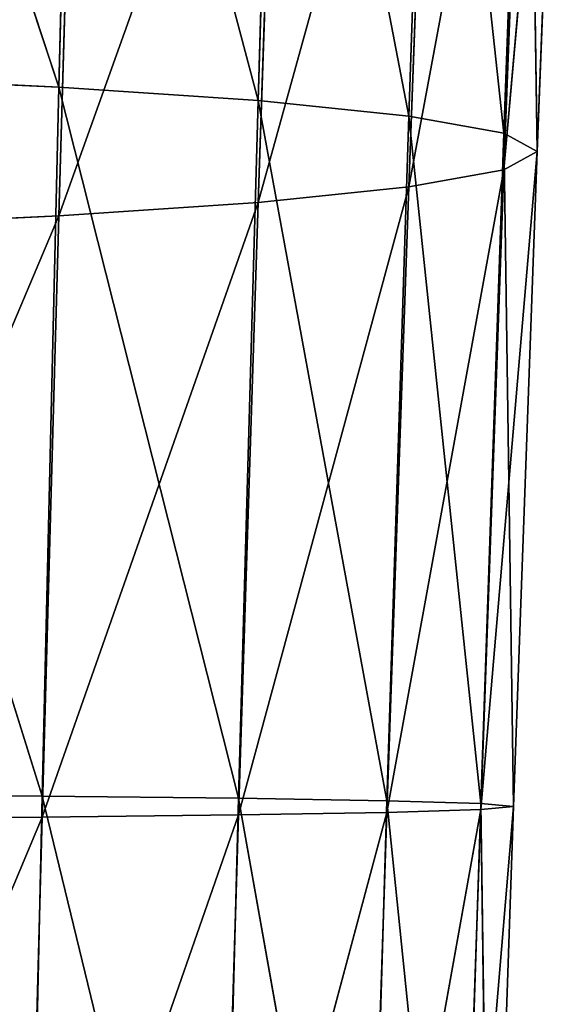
# Model space of a CAD drawing. Extents: x 382 to 531, y 0 to 277.
# Tile 398 of 656: x 465.42 to 469.64, y 66.78 to 74.45. Entities that reach past the tile are written whole.
import ezdxf

# ---------------------------------------------------------------- set-up
doc = ezdxf.new("R2010")
doc.units = 0
doc.header["$LTSCALE"] = 25.4
doc.layers.get('0').update_dxf_attribs({"color": 13, "linetype": 'CONTINUOUS'})

# ---------------------------------------------------------------- blocks, each defined once
blk = doc.blocks.new('NEWPORT-I-KINKIET-8157_STL')
at = {"color": 7}
for p, q in [((-32.5484, 88.5126, 203.1151), (-34.4307, 90.1061, 203.0283)), ((-34.4307, 90.1061, 203.0283), (-32.6791, 87.9592, 208.6385)), ((-32.5484, 88.5126, 203.1151), (-34.4307, 90.1061, 203.0283)), ((-34.4307, 90.1061, 203.0283), (-32.6791, 87.9592, 208.6385)), ((-32.5484, 88.5126, 203.1151), (-34.3254, 90.0659, 197.7179)), ((-32.5484, 88.5126, 203.1151), (-34.3254, 90.0659, 197.7179)), ((-32.6791, 87.9592, 208.6385), (-34.5339, 89.4964, 208.6244)), ((-32.6791, 87.9592, 208.6385), (-34.5339, 89.4964, 208.6244)), ((-32.5484, 88.5126, 203.1151), (-32.6791, 87.9592, 208.6385)), ((-32.5484, 88.5126, 203.1151), (-32.6791, 87.9592, 208.6385)), ((-31.1484, 86.0961, 208.6556), (-32.5484, 88.5126, 203.1151)), ((-30.9952, 86.5804, 203.2203), (-32.5484, 88.5126, 203.1151)), ((-31.1484, 86.0961, 208.6556), (-32.5484, 88.5126, 203.1151)), ((-30.9952, 86.5804, 203.2203), (-32.5484, 88.5126, 203.1151)), ((-32.4154, 88.4235, 197.8613), (-32.5484, 88.5126, 203.1151)), ((-32.4154, 88.4235, 197.8613), (-32.5484, 88.5126, 203.1151)), ((-32.4154, 88.4235, 197.8613), (-30.9952, 86.5804, 203.2203)), ((-32.4154, 88.4235, 197.8613), (-30.9952, 86.5804, 203.2203)), ((-32.6791, 87.9592, 208.6385), (-32.8061, 86.7233, 214.4174)), ((-32.6791, 87.9592, 208.6385), (-32.8061, 86.7233, 214.4174)), ((-31.1484, 86.0961, 208.6556), (-32.6791, 87.9592, 208.6385)), ((-32.6791, 87.9592, 208.6385), (-31.2974, 84.9391, 214.3258)), ((-31.1484, 86.0961, 208.6556), (-32.6791, 87.9592, 208.6385)), ((-32.6791, 87.9592, 208.6385), (-31.2974, 84.9391, 214.3258)), ((-30.9952, 86.5804, 203.2203), (-31.1484, 86.0961, 208.6556)), ((-30.9952, 86.5804, 203.2203), (-31.1484, 86.0961, 208.6556)), ((-30.9952, 86.5804, 203.2203), (-30.8391, 86.4314, 198.0349)), ((-30.9952, 86.5804, 203.2203), (-30.8391, 86.4314, 198.0349)), ((-30.9952, 86.5804, 203.2203), (-29.8222, 84.3618, 203.3409)), ((-30.9952, 86.5804, 203.2203), (-29.8222, 84.3618, 203.3409)), ((-30.9952, 86.5804, 203.2203), (-29.9925, 83.958, 208.6752)), ((-30.9952, 86.5804, 203.2203), (-29.9925, 83.958, 208.6752)), ((-29.8222, 84.3618, 203.3409), (-30.8391, 86.4314, 198.0349)), ((-29.8222, 84.3618, 203.3409), (-30.8391, 86.4314, 198.0349)), ((-31.1484, 86.0961, 208.6556), (-31.2974, 84.9391, 214.3258)), ((-31.1484, 86.0961, 208.6556), (-31.2974, 84.9391, 214.3258)), ((-30.158, 82.893, 214.2207), (-31.1484, 86.0961, 208.6556)), ((-29.9925, 83.958, 208.6752), (-31.1484, 86.0961, 208.6556)), ((-30.158, 82.893, 214.2207), (-31.1484, 86.0961, 208.6556)), ((-29.9925, 83.958, 208.6752), (-31.1484, 86.0961, 208.6556)), ((-29.9925, 83.958, 208.6752), (-29.8222, 84.3618, 203.3409)), ((-29.9925, 83.958, 208.6752), (-29.8222, 84.3618, 203.3409)), ((-29.2618, 81.5955, 208.6969), (-29.8222, 84.3618, 203.3409)), ((-29.0808, 81.9087, 203.474), (-29.8222, 84.3618, 203.3409)), ((-29.2618, 81.5955, 208.6969), (-29.8222, 84.3618, 203.3409)), ((-29.0808, 81.9087, 203.474), (-29.8222, 84.3618, 203.3409)), ((-29.6488, 84.1431, 198.2341), (-29.8222, 84.3618, 203.3409)), ((-29.6488, 84.1431, 198.2341), (-29.8222, 84.3618, 203.3409)), ((-29.6488, 84.1431, 198.2341), (-29.0808, 81.9087, 203.474)), ((-29.6488, 84.1431, 198.2341), (-29.0808, 81.9087, 203.474)), ((-29.9925, 83.958, 208.6752), (-30.158, 82.893, 214.2207)), ((-29.9925, 83.958, 208.6752), (-30.158, 82.893, 214.2207)), ((-29.9925, 83.958, 208.6752), (-29.2618, 81.5955, 208.6969)), ((-29.9925, 83.958, 208.6752), (-29.2618, 81.5955, 208.6969)), ((-29.9925, 83.958, 208.6752), (-29.4379, 80.634, 214.1046)), ((-29.9925, 83.958, 208.6752), (-29.4379, 80.634, 214.1046)), ((-29.0808, 81.9087, 203.474), (-29.2618, 81.5955, 208.6969)), ((-29.0808, 81.9087, 203.474), (-29.2618, 81.5955, 208.6969)), ((-28.8223, 79.2734, 203.6168), (-29.0808, 81.9087, 203.474)), ((-29.0808, 81.9087, 203.474), (-29.0071, 79.0593, 208.7202)), ((-28.8223, 79.2734, 203.6168), (-29.0808, 81.9087, 203.474)), ((-28.8964, 81.6118, 198.4539), (-29.0808, 81.9087, 203.474)), ((-28.8964, 81.6118, 198.4539), (-29.0808, 81.9087, 203.474)), ((-29.0808, 81.9087, 203.474), (-29.0071, 79.0593, 208.7202)), ((-29.4379, 80.634, 214.1046), (-29.2618, 81.5955, 208.6969)), ((-29.4379, 80.634, 214.1046), (-29.2618, 81.5955, 208.6969)), ((-29.1867, 78.2113, 213.9801), (-29.2618, 81.5955, 208.6969)), ((-29.0071, 79.0593, 208.7202), (-29.2618, 81.5955, 208.6969)), ((-29.1867, 78.2113, 213.9801), (-29.2618, 81.5955, 208.6969)), ((-29.0071, 79.0593, 208.7202), (-29.2618, 81.5955, 208.6969)), ((-28.8223, 79.2734, 203.6168), (-28.8964, 81.6118, 198.4539)), ((-28.8223, 79.2734, 203.6168), (-28.8964, 81.6118, 198.4539)), ((-29.2618, 76.5231, 208.7435), (-28.8223, 79.2734, 203.6168)), ((-29.2618, 76.5231, 208.7435), (-28.8223, 79.2734, 203.6168)), ((-29.0808, 76.6384, 203.7597), (-28.8223, 79.2734, 203.6168)), ((-29.0808, 76.6384, 203.7597), (-28.8223, 79.2734, 203.6168)), ((-28.8223, 79.2734, 203.6168), (-29.0071, 79.0593, 208.7202)), ((-28.8223, 79.2734, 203.6168), (-29.0071, 79.0593, 208.7202)), ((-28.634, 78.891, 198.6896), (-28.8223, 79.2734, 203.6168)), ((-28.634, 78.891, 198.6896), (-28.8223, 79.2734, 203.6168)), ((-29.0071, 79.0593, 208.7202), (-29.4379, 75.7884, 213.8555)), ((-29.0071, 79.0593, 208.7202), (-29.4379, 75.7884, 213.8555)), ((-29.2618, 76.5231, 208.7435), (-29.0071, 79.0593, 208.7202)), ((-29.2618, 76.5231, 208.7435), (-29.0071, 79.0593, 208.7202)), ((-29.0071, 79.0593, 208.7202), (-29.1867, 78.2113, 213.9801)), ((-29.0071, 79.0593, 208.7202), (-29.1867, 78.2113, 213.9801)), ((-28.634, 78.891, 198.6896), (-29.0808, 76.6384, 203.7597)), ((-28.634, 78.891, 198.6896), (-29.0808, 76.6384, 203.7597)), ((-29.0808, 76.6384, 203.7597), (-29.9925, 74.1607, 208.7651)), ((-29.0808, 76.6384, 203.7597), (-29.9925, 74.1607, 208.7651)), ((-29.8222, 74.1861, 203.8928), (-29.0808, 76.6384, 203.7597)), ((-29.8222, 74.1861, 203.8928), (-29.0808, 76.6384, 203.7597)), ((-29.0808, 76.6384, 203.7597), (-29.2618, 76.5231, 208.7435)), ((-29.0808, 76.6384, 203.7597), (-29.2618, 76.5231, 208.7435)), ((-28.8964, 76.1708, 198.9253), (-29.0808, 76.6384, 203.7597)), ((-28.8964, 76.1708, 198.9253), (-29.0808, 76.6384, 203.7597)), ((-30.158, 73.5288, 213.7394), (-29.2618, 76.5231, 208.7435)), ((-30.158, 73.5288, 213.7394), (-29.2618, 76.5231, 208.7435)), ((-29.9925, 74.1607, 208.7651), (-29.2618, 76.5231, 208.7435)), ((-29.9925, 74.1607, 208.7651), (-29.2618, 76.5231, 208.7435)), ((-29.2618, 76.5231, 208.7435), (-29.4379, 75.7884, 213.8555)), ((-29.2618, 76.5231, 208.7435), (-29.4379, 75.7884, 213.8555)), ((-29.8222, 74.1861, 203.8928), (-28.8964, 76.1708, 198.9253)), ((-29.8222, 74.1861, 203.8928), (-28.8964, 76.1708, 198.9253)), ((-31.1484, 72.0228, 208.7848), (-29.8222, 74.1861, 203.8928)), ((-31.1484, 72.0228, 208.7848), (-29.8222, 74.1861, 203.8928)), ((-30.9952, 71.9684, 204.0135), (-29.8222, 74.1861, 203.8928)), ((-30.9952, 71.9684, 204.0135), (-29.8222, 74.1861, 203.8928)), ((-29.8222, 74.1861, 203.8928), (-29.9925, 74.1607, 208.7651)), ((-29.8222, 74.1861, 203.8928), (-29.9925, 74.1607, 208.7651)), ((-29.6488, 73.6407, 199.1451), (-29.8222, 74.1861, 203.8928)), ((-29.6488, 73.6407, 199.1451), (-29.8222, 74.1861, 203.8928)), ((-29.9925, 74.1607, 208.7651), (-31.2974, 71.4818, 213.6343)), ((-29.9925, 74.1607, 208.7651), (-31.2974, 71.4818, 213.6343)), ((-31.1484, 72.0228, 208.7848), (-29.9925, 74.1607, 208.7651)), ((-31.1484, 72.0228, 208.7848), (-29.9925, 74.1607, 208.7651)), ((-29.9925, 74.1607, 208.7651), (-30.158, 73.5288, 213.7394)), ((-29.9925, 74.1607, 208.7651), (-30.158, 73.5288, 213.7394)), ((-29.6488, 73.6407, 199.1451), (-30.9952, 71.9684, 204.0135)), ((-29.6488, 73.6407, 199.1451), (-30.9952, 71.9684, 204.0135)), ((-32.8061, 69.697, 213.5427), (-31.1484, 72.0228, 208.7848)), ((-32.8061, 69.697, 213.5427), (-31.1484, 72.0228, 208.7848)), ((-32.6791, 70.1598, 208.8019), (-31.1484, 72.0228, 208.7848)), ((-32.6791, 70.1598, 208.8019), (-31.1484, 72.0228, 208.7848)), ((-30.9952, 71.9684, 204.0135), (-32.6791, 70.1598, 208.8019)), ((-30.9952, 71.9684, 204.0135), (-32.6791, 70.1598, 208.8019)), ((-32.5484, 70.037, 204.1186), (-30.9952, 71.9684, 204.0135)), ((-32.5484, 70.037, 204.1186), (-30.9952, 71.9684, 204.0135)), ((-31.1484, 72.0228, 208.7848), (-31.2974, 71.4818, 213.6343)), ((-31.1484, 72.0228, 208.7848), (-31.2974, 71.4818, 213.6343)), ((-30.9952, 71.9684, 204.0135), (-31.1484, 72.0228, 208.7848)), ((-30.9952, 71.9684, 204.0135), (-31.1484, 72.0228, 208.7848)), ((-30.8391, 71.3539, 199.3442), (-30.9952, 71.9684, 204.0135)), ((-30.8391, 71.3539, 199.3442), (-30.9952, 71.9684, 204.0135)), ((-32.5484, 70.037, 204.1186), (-30.8391, 71.3539, 199.3442)), ((-32.5484, 70.037, 204.1186), (-30.8391, 71.3539, 199.3442)), ((-32.6791, 70.1598, 208.8019), (-34.6344, 68.2235, 213.467)), ((-32.6791, 70.1598, 208.8019), (-34.6344, 68.2235, 213.467)), ((-34.5339, 68.6226, 208.816), (-32.6791, 70.1598, 208.8019)), ((-34.5339, 68.6226, 208.816), (-32.6791, 70.1598, 208.8019)), ((-32.6791, 70.1598, 208.8019), (-32.8061, 69.697, 213.5427)), ((-32.6791, 70.1598, 208.8019), (-32.8061, 69.697, 213.5427)), ((-32.5484, 70.037, 204.1186), (-32.6791, 70.1598, 208.8019)), ((-32.5484, 70.037, 204.1186), (-32.6791, 70.1598, 208.8019)), ((-34.5339, 68.6226, 208.816), (-32.5484, 70.037, 204.1186)), ((-34.5339, 68.6226, 208.816), (-32.5484, 70.037, 204.1186)), ((-34.4307, 68.4438, 204.2054), (-32.5484, 70.037, 204.1186)), ((-34.4307, 68.4438, 204.2054), (-32.5484, 70.037, 204.1186)), ((-32.4154, 69.363, 199.5179), (-32.5484, 70.037, 204.1186)), ((-32.4154, 69.363, 199.5179), (-32.5484, 70.037, 204.1186))]:
    blk.add_line(p, q, dxfattribs=at)
mesh = blk.add_polyface(dxfattribs=at)
corners = [(-32.6791, 87.9592, 208.6385), (-34.4307, 90.1061, 203.0283), (-34.5339, 89.4964, 208.6244)]
mesh.append_faces([[corners[k] for k in face] for face in [(0, 1, 2)]], dxfattribs={"color": 7})
mesh = blk.add_polyface(dxfattribs=at)
corners = [(-32.6791, 87.9592, 208.6385), (-32.5484, 88.5126, 203.1151), (-34.4307, 90.1061, 203.0283)]
mesh.append_faces([[corners[k] for k in face] for face in [(0, 1, 2)]], dxfattribs={"color": 7})
mesh = blk.add_polyface(dxfattribs=at)
corners = [(-32.5484, 88.5126, 203.1151), (-34.3254, 90.0659, 197.7179), (-34.4307, 90.1061, 203.0283)]
mesh.append_faces([[corners[k] for k in face] for face in [(0, 1, 2)]], dxfattribs={"color": 7})
mesh = blk.add_polyface(dxfattribs=at)
corners = [(-32.5484, 88.5126, 203.1151), (-32.4154, 88.4235, 197.8613), (-34.3254, 90.0659, 197.7179)]
mesh.append_faces([[corners[k] for k in face] for face in [(0, 1, 2)]], dxfattribs={"color": 7})
mesh = blk.add_polyface(dxfattribs=at)
corners = [(-34.6344, 88.1965, 214.4931), (-32.8061, 86.7233, 214.4174), (-34.5339, 89.4964, 208.6244)]
mesh.append_faces([[corners[k] for k in face] for face in [(0, 1, 2)]], dxfattribs={"color": 7})
mesh = blk.add_polyface(dxfattribs=at)
corners = [(-32.8061, 86.7233, 214.4174), (-32.6791, 87.9592, 208.6385), (-34.5339, 89.4964, 208.6244)]
mesh.append_faces([[corners[k] for k in face] for face in [(0, 1, 2)]], dxfattribs={"color": 7})
mesh = blk.add_polyface(dxfattribs=at)
corners = [(-32.5484, 88.5126, 203.1151), (-32.6791, 87.9592, 208.6385), (-31.1484, 86.0961, 208.6556)]
mesh.append_faces([[corners[k] for k in face] for face in [(0, 1, 2)]], dxfattribs={"color": 7})
mesh = blk.add_polyface(dxfattribs=at)
corners = [(-32.5484, 88.5126, 203.1151), (-31.1484, 86.0961, 208.6556), (-30.9952, 86.5804, 203.2203)]
mesh.append_faces([[corners[k] for k in face] for face in [(0, 1, 2)]], dxfattribs={"color": 7})
mesh = blk.add_polyface(dxfattribs=at)
corners = [(-32.5484, 88.5126, 203.1151), (-30.9952, 86.5804, 203.2203), (-32.4154, 88.4235, 197.8613)]
mesh.append_faces([[corners[k] for k in face] for face in [(0, 1, 2)]], dxfattribs={"color": 7})
mesh = blk.add_polyface(dxfattribs=at)
corners = [(-32.4154, 88.4235, 197.8613), (-30.9952, 86.5804, 203.2203), (-30.8391, 86.4314, 198.0349)]
mesh.append_faces([[corners[k] for k in face] for face in [(0, 1, 2)]], dxfattribs={"color": 7})
mesh = blk.add_polyface(dxfattribs=at)
corners = [(-32.6791, 87.9592, 208.6385), (-32.8061, 86.7233, 214.4174), (-31.2974, 84.9391, 214.3258)]
mesh.append_faces([[corners[k] for k in face] for face in [(0, 1, 2)]], dxfattribs={"color": 7})
mesh = blk.add_polyface(dxfattribs=at)
corners = [(-32.6791, 87.9592, 208.6385), (-31.2974, 84.9391, 214.3258), (-31.1484, 86.0961, 208.6556)]
mesh.append_faces([[corners[k] for k in face] for face in [(0, 1, 2)]], dxfattribs={"color": 7})
mesh = blk.add_polyface(dxfattribs=at)
corners = [(-30.9952, 86.5804, 203.2203), (-31.1484, 86.0961, 208.6556), (-29.9925, 83.958, 208.6752)]
mesh.append_faces([[corners[k] for k in face] for face in [(0, 1, 2)]], dxfattribs={"color": 7})
mesh = blk.add_polyface(dxfattribs=at)
corners = [(-30.9952, 86.5804, 203.2203), (-29.8222, 84.3618, 203.3409), (-30.8391, 86.4314, 198.0349)]
mesh.append_faces([[corners[k] for k in face] for face in [(0, 1, 2)]], dxfattribs={"color": 7})
mesh = blk.add_polyface(dxfattribs=at)
corners = [(-30.9952, 86.5804, 203.2203), (-29.9925, 83.958, 208.6752), (-29.8222, 84.3618, 203.3409)]
mesh.append_faces([[corners[k] for k in face] for face in [(0, 1, 2)]], dxfattribs={"color": 7})
mesh = blk.add_polyface(dxfattribs=at)
corners = [(-30.8391, 86.4314, 198.0349), (-29.8222, 84.3618, 203.3409), (-29.6488, 84.1431, 198.2341)]
mesh.append_faces([[corners[k] for k in face] for face in [(0, 1, 2)]], dxfattribs={"color": 7})
mesh = blk.add_polyface(dxfattribs=at)
corners = [(-31.1484, 86.0961, 208.6556), (-31.2974, 84.9391, 214.3258), (-30.158, 82.893, 214.2207)]
mesh.append_faces([[corners[k] for k in face] for face in [(0, 1, 2)]], dxfattribs={"color": 7})
mesh = blk.add_polyface(dxfattribs=at)
corners = [(-31.1484, 86.0961, 208.6556), (-30.158, 82.893, 214.2207), (-29.9925, 83.958, 208.6752)]
mesh.append_faces([[corners[k] for k in face] for face in [(0, 1, 2)]], dxfattribs={"color": 7})
mesh = blk.add_polyface(dxfattribs=at)
corners = [(-29.8222, 84.3618, 203.3409), (-29.9925, 83.958, 208.6752), (-29.2618, 81.5955, 208.6969)]
mesh.append_faces([[corners[k] for k in face] for face in [(0, 1, 2)]], dxfattribs={"color": 7})
mesh = blk.add_polyface(dxfattribs=at)
corners = [(-29.8222, 84.3618, 203.3409), (-29.2618, 81.5955, 208.6969), (-29.0808, 81.9087, 203.474)]
mesh.append_faces([[corners[k] for k in face] for face in [(0, 1, 2)]], dxfattribs={"color": 7})
mesh = blk.add_polyface(dxfattribs=at)
corners = [(-29.8222, 84.3618, 203.3409), (-29.0808, 81.9087, 203.474), (-29.6488, 84.1431, 198.2341)]
mesh.append_faces([[corners[k] for k in face] for face in [(0, 1, 2)]], dxfattribs={"color": 7})
mesh = blk.add_polyface(dxfattribs=at)
corners = [(-29.6488, 84.1431, 198.2341), (-29.0808, 81.9087, 203.474), (-28.8964, 81.6118, 198.4539)]
mesh.append_faces([[corners[k] for k in face] for face in [(0, 1, 2)]], dxfattribs={"color": 7})
mesh = blk.add_polyface(dxfattribs=at)
corners = [(-29.9925, 83.958, 208.6752), (-30.158, 82.893, 214.2207), (-29.4379, 80.634, 214.1046)]
mesh.append_faces([[corners[k] for k in face] for face in [(0, 1, 2)]], dxfattribs={"color": 7})
mesh = blk.add_polyface(dxfattribs=at)
corners = [(-29.9925, 83.958, 208.6752), (-29.4379, 80.634, 214.1046), (-29.2618, 81.5955, 208.6969)]
mesh.append_faces([[corners[k] for k in face] for face in [(0, 1, 2)]], dxfattribs={"color": 7})
mesh = blk.add_polyface(dxfattribs=at)
corners = [(-29.0808, 81.9087, 203.474), (-29.2618, 81.5955, 208.6969), (-29.0071, 79.0593, 208.7202)]
mesh.append_faces([[corners[k] for k in face] for face in [(0, 1, 2)]], dxfattribs={"color": 7})
mesh = blk.add_polyface(dxfattribs=at)
corners = [(-29.0808, 81.9087, 203.474), (-29.0071, 79.0593, 208.7202), (-28.8223, 79.2734, 203.6168)]
mesh.append_faces([[corners[k] for k in face] for face in [(0, 1, 2)]], dxfattribs={"color": 7})
mesh = blk.add_polyface(dxfattribs=at)
corners = [(-29.0808, 81.9087, 203.474), (-28.8223, 79.2734, 203.6168), (-28.8964, 81.6118, 198.4539)]
mesh.append_faces([[corners[k] for k in face] for face in [(0, 1, 2)]], dxfattribs={"color": 7})
mesh = blk.add_polyface(dxfattribs=at)
corners = [(-29.2618, 81.5955, 208.6969), (-29.4379, 80.634, 214.1046), (-29.1867, 78.2113, 213.9801)]
mesh.append_faces([[corners[k] for k in face] for face in [(0, 1, 2)]], dxfattribs={"color": 7})
mesh = blk.add_polyface(dxfattribs=at)
corners = [(-29.2618, 81.5955, 208.6969), (-29.1867, 78.2113, 213.9801), (-29.0071, 79.0593, 208.7202)]
mesh.append_faces([[corners[k] for k in face] for face in [(0, 1, 2)]], dxfattribs={"color": 7})
mesh = blk.add_polyface(dxfattribs=at)
corners = [(-28.8964, 81.6118, 198.4539), (-28.8223, 79.2734, 203.6168), (-28.634, 78.891, 198.6896)]
mesh.append_faces([[corners[k] for k in face] for face in [(0, 1, 2)]], dxfattribs={"color": 7})
mesh = blk.add_polyface(dxfattribs=at)
corners = [(-28.8223, 79.2734, 203.6168), (-29.0071, 79.0593, 208.7202), (-29.2618, 76.5231, 208.7435)]
mesh.append_faces([[corners[k] for k in face] for face in [(0, 1, 2)]], dxfattribs={"color": 7})
mesh = blk.add_polyface(dxfattribs=at)
corners = [(-28.8223, 79.2734, 203.6168), (-29.2618, 76.5231, 208.7435), (-29.0808, 76.6384, 203.7597)]
mesh.append_faces([[corners[k] for k in face] for face in [(0, 1, 2)]], dxfattribs={"color": 7})
mesh = blk.add_polyface(dxfattribs=at)
corners = [(-28.8223, 79.2734, 203.6168), (-29.0808, 76.6384, 203.7597), (-28.634, 78.891, 198.6896)]
mesh.append_faces([[corners[k] for k in face] for face in [(0, 1, 2)]], dxfattribs={"color": 7})
mesh = blk.add_polyface(dxfattribs=at)
corners = [(-29.0071, 79.0593, 208.7202), (-29.4379, 75.7884, 213.8555), (-29.2618, 76.5231, 208.7435)]
mesh.append_faces([[corners[k] for k in face] for face in [(0, 1, 2)]], dxfattribs={"color": 7})
mesh = blk.add_polyface(dxfattribs=at)
corners = [(-29.0071, 79.0593, 208.7202), (-29.1867, 78.2113, 213.9801), (-29.4379, 75.7884, 213.8555)]
mesh.append_faces([[corners[k] for k in face] for face in [(0, 1, 2)]], dxfattribs={"color": 7})
mesh = blk.add_polyface(dxfattribs=at)
corners = [(-28.634, 78.891, 198.6896), (-29.0808, 76.6384, 203.7597), (-28.8964, 76.1708, 198.9253)]
mesh.append_faces([[corners[k] for k in face] for face in [(0, 1, 2)]], dxfattribs={"color": 7})
mesh = blk.add_polyface(dxfattribs=at)
corners = [(-29.0808, 76.6384, 203.7597), (-29.9925, 74.1607, 208.7651), (-29.8222, 74.1861, 203.8928)]
mesh.append_faces([[corners[k] for k in face] for face in [(0, 1, 2)]], dxfattribs={"color": 7})
mesh = blk.add_polyface(dxfattribs=at)
corners = [(-29.0808, 76.6384, 203.7597), (-29.2618, 76.5231, 208.7435), (-29.9925, 74.1607, 208.7651)]
mesh.append_faces([[corners[k] for k in face] for face in [(0, 1, 2)]], dxfattribs={"color": 7})
mesh = blk.add_polyface(dxfattribs=at)
corners = [(-29.0808, 76.6384, 203.7597), (-29.8222, 74.1861, 203.8928), (-28.8964, 76.1708, 198.9253)]
mesh.append_faces([[corners[k] for k in face] for face in [(0, 1, 2)]], dxfattribs={"color": 7})
mesh = blk.add_polyface(dxfattribs=at)
corners = [(-29.2618, 76.5231, 208.7435), (-29.4379, 75.7884, 213.8555), (-30.158, 73.5288, 213.7394)]
mesh.append_faces([[corners[k] for k in face] for face in [(0, 1, 2)]], dxfattribs={"color": 7})
mesh = blk.add_polyface(dxfattribs=at)
corners = [(-29.2618, 76.5231, 208.7435), (-30.158, 73.5288, 213.7394), (-29.9925, 74.1607, 208.7651)]
mesh.append_faces([[corners[k] for k in face] for face in [(0, 1, 2)]], dxfattribs={"color": 7})
mesh = blk.add_polyface(dxfattribs=at)
corners = [(-28.8964, 76.1708, 198.9253), (-29.8222, 74.1861, 203.8928), (-29.6488, 73.6407, 199.1451)]
mesh.append_faces([[corners[k] for k in face] for face in [(0, 1, 2)]], dxfattribs={"color": 7})
mesh = blk.add_polyface(dxfattribs=at)
corners = [(-29.8222, 74.1861, 203.8928), (-29.9925, 74.1607, 208.7651), (-31.1484, 72.0228, 208.7848)]
mesh.append_faces([[corners[k] for k in face] for face in [(0, 1, 2)]], dxfattribs={"color": 7})
mesh = blk.add_polyface(dxfattribs=at)
corners = [(-29.8222, 74.1861, 203.8928), (-31.1484, 72.0228, 208.7848), (-30.9952, 71.9684, 204.0135)]
mesh.append_faces([[corners[k] for k in face] for face in [(0, 1, 2)]], dxfattribs={"color": 7})
mesh = blk.add_polyface(dxfattribs=at)
corners = [(-29.8222, 74.1861, 203.8928), (-30.9952, 71.9684, 204.0135), (-29.6488, 73.6407, 199.1451)]
mesh.append_faces([[corners[k] for k in face] for face in [(0, 1, 2)]], dxfattribs={"color": 7})
mesh = blk.add_polyface(dxfattribs=at)
corners = [(-29.9925, 74.1607, 208.7651), (-31.2974, 71.4818, 213.6343), (-31.1484, 72.0228, 208.7848)]
mesh.append_faces([[corners[k] for k in face] for face in [(0, 1, 2)]], dxfattribs={"color": 7})
mesh = blk.add_polyface(dxfattribs=at)
corners = [(-29.9925, 74.1607, 208.7651), (-30.158, 73.5288, 213.7394), (-31.2974, 71.4818, 213.6343)]
mesh.append_faces([[corners[k] for k in face] for face in [(0, 1, 2)]], dxfattribs={"color": 7})
mesh = blk.add_polyface(dxfattribs=at)
corners = [(-29.6488, 73.6407, 199.1451), (-30.9952, 71.9684, 204.0135), (-30.8391, 71.3539, 199.3442)]
mesh.append_faces([[corners[k] for k in face] for face in [(0, 1, 2)]], dxfattribs={"color": 7})
mesh = blk.add_polyface(dxfattribs=at)
corners = [(-31.1484, 72.0228, 208.7848), (-31.2974, 71.4818, 213.6343), (-32.8061, 69.697, 213.5427)]
mesh.append_faces([[corners[k] for k in face] for face in [(0, 1, 2)]], dxfattribs={"color": 7})
mesh = blk.add_polyface(dxfattribs=at)
corners = [(-31.1484, 72.0228, 208.7848), (-32.8061, 69.697, 213.5427), (-32.6791, 70.1598, 208.8019)]
mesh.append_faces([[corners[k] for k in face] for face in [(0, 1, 2)]], dxfattribs={"color": 7})
mesh = blk.add_polyface(dxfattribs=at)
corners = [(-31.1484, 72.0228, 208.7848), (-32.6791, 70.1598, 208.8019), (-30.9952, 71.9684, 204.0135)]
mesh.append_faces([[corners[k] for k in face] for face in [(0, 1, 2)]], dxfattribs={"color": 7})
mesh = blk.add_polyface(dxfattribs=at)
corners = [(-30.9952, 71.9684, 204.0135), (-32.6791, 70.1598, 208.8019), (-32.5484, 70.037, 204.1186)]
mesh.append_faces([[corners[k] for k in face] for face in [(0, 1, 2)]], dxfattribs={"color": 7})
mesh = blk.add_polyface(dxfattribs=at)
corners = [(-30.9952, 71.9684, 204.0135), (-32.5484, 70.037, 204.1186), (-30.8391, 71.3539, 199.3442)]
mesh.append_faces([[corners[k] for k in face] for face in [(0, 1, 2)]], dxfattribs={"color": 7})
mesh = blk.add_polyface(dxfattribs=at)
corners = [(-30.8391, 71.3539, 199.3442), (-32.5484, 70.037, 204.1186), (-32.4154, 69.363, 199.5179)]
mesh.append_faces([[corners[k] for k in face] for face in [(0, 1, 2)]], dxfattribs={"color": 7})
mesh = blk.add_polyface(dxfattribs=at)
corners = [(-34.6344, 68.2235, 213.467), (-34.5339, 68.6226, 208.816), (-32.6791, 70.1598, 208.8019)]
mesh.append_faces([[corners[k] for k in face] for face in [(0, 1, 2)]], dxfattribs={"color": 7})
mesh = blk.add_polyface(dxfattribs=at)
corners = [(-32.8061, 69.697, 213.5427), (-34.6344, 68.2235, 213.467), (-32.6791, 70.1598, 208.8019)]
mesh.append_faces([[corners[k] for k in face] for face in [(0, 1, 2)]], dxfattribs={"color": 7})
mesh = blk.add_polyface(dxfattribs=at)
corners = [(-34.5339, 68.6226, 208.816), (-32.5484, 70.037, 204.1186), (-32.6791, 70.1598, 208.8019)]
mesh.append_faces([[corners[k] for k in face] for face in [(0, 1, 2)]], dxfattribs={"color": 7})
mesh = blk.add_polyface(dxfattribs=at)
corners = [(-34.5339, 68.6226, 208.816), (-34.4307, 68.4438, 204.2054), (-32.5484, 70.037, 204.1186)]
mesh.append_faces([[corners[k] for k in face] for face in [(0, 1, 2)]], dxfattribs={"color": 7})
mesh = blk.add_polyface(dxfattribs=at)
corners = [(-34.4307, 68.4438, 204.2054), (-32.4154, 69.363, 199.5179), (-32.5484, 70.037, 204.1186)]
mesh.append_faces([[corners[k] for k in face] for face in [(0, 1, 2)]], dxfattribs={"color": 7})
mesh = blk.add_polyface(dxfattribs=at)
corners = [(-34.4307, 68.4438, 204.2054), (-34.3254, 67.7212, 199.6612), (-32.4154, 69.363, 199.5179)]
mesh.append_faces([[corners[k] for k in face] for face in [(0, 1, 2)]], dxfattribs={"color": 7})

msp = doc.modelspace()

# ---------------------------------------------------------------- block references
at = {"color": 0, "extrusion": (0, -1, 6.12323e-17)}
msp.add_blockref('NEWPORT-I-KINKIET-8157_STL', (498.2704, 722.7769, -277.036), dxfattribs=at)

doc.saveas('drawing.dxf')
